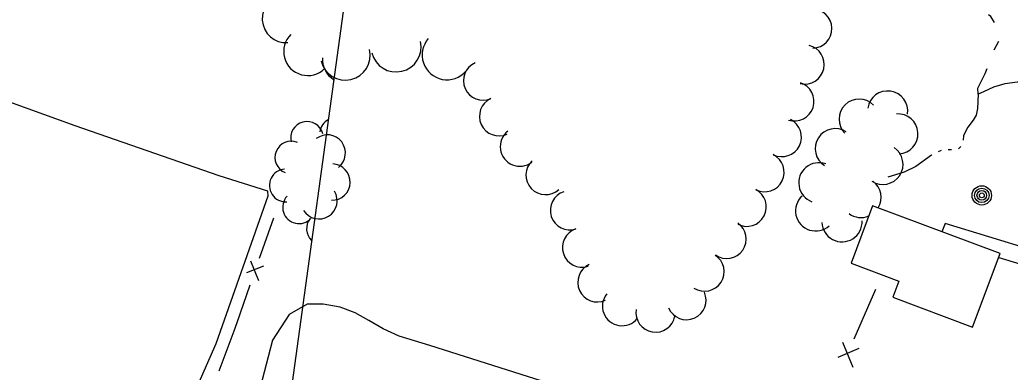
# Model space of a CAD drawing. Extents: x 189384 to 193282, y 256970 to 260388.
# Drawn here: x 191286.7 to 191493.2, y 259095.7 to 259169.2 of the extents above; entities that cross this region are included whole.
import ezdxf

# ---------------------------------------------------------------- set-up
doc = ezdxf.new("R2010")
doc.units = 0
for name, color, linetype in [('E_DWY', 7, 'Continuous'), ('E_LAND_Vegetation', 7, 'Continuous'), ('E_MAP_Limits', 7, 'Continuous'), ('E_MISCPROP', 7, 'Continuous'), ('E_MISCPROP_HvyLine', 7, 'Continuous'), ('E_MISCPROP_Railing', 7, 'Continuous'), ('E_PATH_Sidewalk', 7, 'Continuous'), ('E_WTR', 7, 'Continuous')]:
    doc.layers.add(name, color=color, linetype=linetype)

# ---------------------------------------------------------------- blocks, each defined once
blk = doc.blocks.new('POLE')
at = {"layer": 'E_MISCPROP'}
for radius in [2.02, 1.51, 1.01, 0.504]:
    blk.add_circle((0.03, -0.09), radius, dxfattribs=at)

msp = doc.modelspace()

# ---------------------------------------------------------------- linework, layer by layer
at = {"layer": 'E_DWY'}
for points in [[(191289.02, 259024.02), (191289.52, 259026.16), (191290.81, 259029.87), (191293.55, 259037.4), (191296.44, 259044.02), (191300.17, 259050.48), (191304.83, 259058.04), (191309.45, 259064.99), (191313.27, 259071.32), (191318.08, 259080.04), (191327.63, 259101.7), (191338.43, 259132.46), (191338.36, 259133.46), (191328.22, 259136.64), (191298.19, 259147.09), (191250.88, 259164.18)], [(191289.02, 259024.02), (191289.52, 259026.16), (191290.81, 259029.87), (191293.55, 259037.4), (191296.44, 259044.02), (191300.17, 259050.48), (191304.83, 259058.04), (191309.45, 259064.99), (191313.27, 259071.32), (191318.08, 259080.04), (191327.63, 259101.7), (191338.43, 259132.46), (191338.36, 259133.46), (191328.22, 259136.64), (191298.19, 259147.09), (191250.88, 259164.18)], [(191289.02, 259024.02), (191289.52, 259026.16), (191290.81, 259029.87), (191293.55, 259037.4), (191296.44, 259044.02), (191300.17, 259050.48), (191304.83, 259058.04), (191309.45, 259064.99), (191313.27, 259071.32), (191318.08, 259080.04), (191327.63, 259101.7), (191338.43, 259132.46), (191338.36, 259133.46), (191328.22, 259136.64), (191298.19, 259147.09), (191250.88, 259164.18)], [(191404.34, 259091.06), (191372.19, 259101.33), (191365.8, 259103.24), (191362.42, 259104.77), (191359.46, 259106.54), (191356.59, 259108.1), (191353.45, 259109.28), (191349.91, 259109.92), (191346.56, 259109.92), (191342.84, 259107.78), (191339.33, 259102.38), (191332.76, 259077.03)]]:
    msp.add_lwpolyline(points, dxfattribs=at)
at = {"layer": 'E_LAND_Vegetation'}
for centre, radius, start, end in [((191342.21, 259169.42), 5.01, 93.7631, 273.7631), ((191342.21, 259169.42), 5.01, 93.7631, 273.7631), ((191342.21, 259169.42), 5.01, 93.7631, 273.7631), ((191451.94, 259167.34), 4.08, 271.6009, 91.6009), ((191346.7, 259162.57), 5.01, 134.6811, 314.6811), ((191346.7, 259162.57), 5.01, 134.6811, 314.6811), ((191346.7, 259162.57), 5.01, 134.6811, 314.6811), ((191365.15, 259163.49), 5.19, 193.1622, 13.1622), ((191365.15, 259163.49), 5.19, 193.1622, 13.1622), ((191375.76, 259161.86), 5.19, 138.9383, 318.9383), ((191354.54, 259161.79), 5.19, 193.1958, 13.1958), ((191354.54, 259161.79), 5.19, 193.1958, 13.1958), ((191450.34, 259159.86), 4.08, 256.9922, 76.9922), ((191354.76, 259160.97), 5.01, 176.6396, 238.0859), ((191383.25, 259156.48), 4.08, 113.6502, 293.6502), ((191448.2, 259152.15), 4.08, 252.3894, 72.3894), ((191467.63, 259150.15), 4.19, 351.6732, 171.6732), ((191386.59, 259149.07), 4.08, 114.7147, 294.7147), ((191461.7, 259148.46), 4.19, 44.5314, 224.5314), ((191346.56, 259144.57), 3.4, 14.5434, 194.5434), ((191346.56, 259144.57), 3.4, 14.5434, 194.5434), ((191346.56, 259144.57), 3.4, 14.5434, 194.5434), ((191352.62, 259145.39), 3.4, 119.1066, 173.1383), ((191445.58, 259144.73), 4.08, 243.8502, 63.8502), ((191469.77, 259145.39), 4.19, 273.7711, 93.7711), ((191390.92, 259142.74), 4.08, 128.0932, 308.0932), ((191456.74, 259142.32), 4.19, 57.5061, 237.5061), ((191343.27, 259140.47), 3.4, 67.7883, 247.7883), ((191343.27, 259140.47), 3.4, 67.7883, 247.7883), ((191343.27, 259140.47), 3.4, 67.7883, 247.7883), ((191350.79, 259141.42), 3.78, 307.628, 127.6127), ((191350.79, 259141.42), 3.78, 307.628, 127.6127), ((191466.66, 259139.05), 4.19, 236.4924, 56.4924), ((191396.29, 259136.82), 4.08, 132.9722, 312.9722), ((191441.98, 259137.41), 4.08, 243.8502, 63.8502), ((191342.11, 259134.66), 3.4, 93.7713, 273.7713), ((191342.11, 259134.66), 3.4, 93.7713, 273.7713), ((191342.11, 259134.66), 3.4, 93.7713, 273.7713), ((191351.78, 259135.36), 3.78, 268.0482, 88.0328), ((191351.78, 259135.36), 3.78, 268.0482, 88.0328), ((191453.28, 259135.2), 4.19, 69.804, 249.804), ((191462.08, 259132.16), 4.19, 328.6739, 53.5302), ((191349.07, 259131.45), 3.78, 211.8083, 31.793), ((191349.07, 259131.45), 3.78, 211.8083, 31.793), ((191438.26, 259130.2), 4.08, 242.3341, 62.3341), ((191344.88, 259130.09), 3.4, 137.2096, 317.2096), ((191344.88, 259130.09), 3.4, 137.2096, 317.2096), ((191344.88, 259130.09), 3.4, 137.2096, 317.2096), ((191401.38, 259129.47), 4.08, 107.998, 287.998), ((191452.61, 259129.36), 4.19, 132.422, 312.422), ((191349.86, 259125.61), 3.4, 140.6762, 226.1086), ((191458.12, 259127.09), 4.19, 182.213, 2.213), ((191462.08, 259132.16), 4.19, 233.5302, 292.6164), ((191403.9, 259121.71), 4.08, 107.998, 287.998), ((191434.07, 259123.51), 4.08, 234.9643, 54.9643), ((191429.46, 259116.69), 4.08, 237.1886, 57.1886), ((191407.1, 259114.45), 4.08, 114.5288, 294.5288), ((191412.23, 259109.49), 4.08, 141.2599, 321.2599), ((191425.69, 259110.76), 4.08, 203.5606, 23.5606), ((191419.23, 259108.14), 4.08, 170.458, 350.458)]:
    msp.add_arc(centre, radius, start, end, dxfattribs=at)
at = {"layer": 'E_MAP_Limits'}
msp.add_lwpolyline([(191355.32, 259180.1), (191341.91, 259082.47), (191283.16, 258842.28), (191213.57, 258610.1)], dxfattribs=at)
at = {"layer": 'E_MISCPROP_HvyLine'}
msp.add_lwpolyline([(191491.1, 259120.47), (191491.1, 259120.47), (191464.49, 259130.41), (191460.01, 259118.43), (191460.01, 259118.43), (191460.01, 259118.43), (191469.99, 259114.7), (191469.99, 259114.7), (191468.74, 259111.35), (191485.36, 259105.14), (191485.36, 259105.14), (191485.36, 259105.14)], close=True, dxfattribs=at)
at = {"layer": 'E_MISCPROP_Railing'}
for p, q in [((191334.79, 259118.96), (191336.43, 259114.86)), ((191334.79, 259118.96), (191336.43, 259114.86)), ((191334.79, 259118.96), (191336.43, 259114.86)), ((191337.48, 259117.86), (191333.97, 259116.43)), ((191337.48, 259117.86), (191333.97, 259116.43)), ((191337.48, 259117.86), (191333.97, 259116.43)), ((191461.65, 259100.65), (191457.22, 259098.77)), ((191458.21, 259102), (191460.37, 259096.82))]:
    msp.add_line(p, q, dxfattribs=at)
for points in [[(191339.54, 259127.84), (191336.6, 259119.42)], [(191339.54, 259127.84), (191336.6, 259119.42)], [(191339.54, 259127.84), (191336.6, 259119.42)], [(191334.66, 259113.86), (191331.93, 259106.05), (191331.28, 259104.31)], [(191334.66, 259113.86), (191331.93, 259106.05), (191331.28, 259104.31)], [(191334.66, 259113.86), (191331.93, 259106.05), (191331.28, 259104.31)], [(191465.07, 259112.99), (191460.56, 259102.6)], [(191331.28, 259104.31), (191328.17, 259095.96)], [(191331.28, 259104.31), (191328.17, 259095.96)], [(191331.28, 259104.31), (191328.17, 259095.96)]]:
    msp.add_lwpolyline(points, dxfattribs=at)
at = {"layer": 'E_PATH_Sidewalk'}
msp.add_lwpolyline([(191490.8, 259119.66), (191511.31, 259113.43), (191516.04, 259115.64), (191479.61, 259126.72), (191478.93, 259125.01)], dxfattribs=at)
at = {"layer": 'E_WTR'}
for points in [[(191489.93, 259168.61), (191489.17, 259169.87), (191488.66, 259170.2)], [(191489.86, 259162.91), (191490.85, 259164.73)], [(191506.39, 259151.22), (191505.77, 259151.59), (191503.09, 259154.92), (191500.31, 259156.87), (191498.34, 259158.63), (191496.52, 259158.23), (191494.72, 259156.17), (191492.04, 259155.85), (191489.72, 259155.13), (191487.6, 259154.19), (191486.5, 259153.69), (191486.42, 259154.91), (191487.97, 259157.95), (191488.36, 259159.05)], [(191486.5, 259153.69), (191486.34, 259150.7), (191486.07, 259149.29), (191485.48, 259148.24), (191484.34, 259146.78), (191483.43, 259145.04), (191483.38, 259144.06)], [(191478.83, 259141.94), (191478.18, 259141.63)], [(191480.98, 259142.11), (191480.26, 259142.06)], [(191482.91, 259142.8), (191482.4, 259142.3)], [(191476.88, 259141.01), (191476.78, 259140.96), (191473.51, 259138.63), (191471.11, 259137.45), (191467.68, 259136.35)]]:
    msp.add_lwpolyline(points, dxfattribs=at)

# ---------------------------------------------------------------- block references
at = {"layer": 'E_MISCPROP', "xscale": 1.0000017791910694, "yscale": 1.0000017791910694, "rotation": 160.96089287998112}
msp.add_blockref('POLE', (191487.27, 259132.49), dxfattribs=at)

doc.saveas('drawing.dxf')
